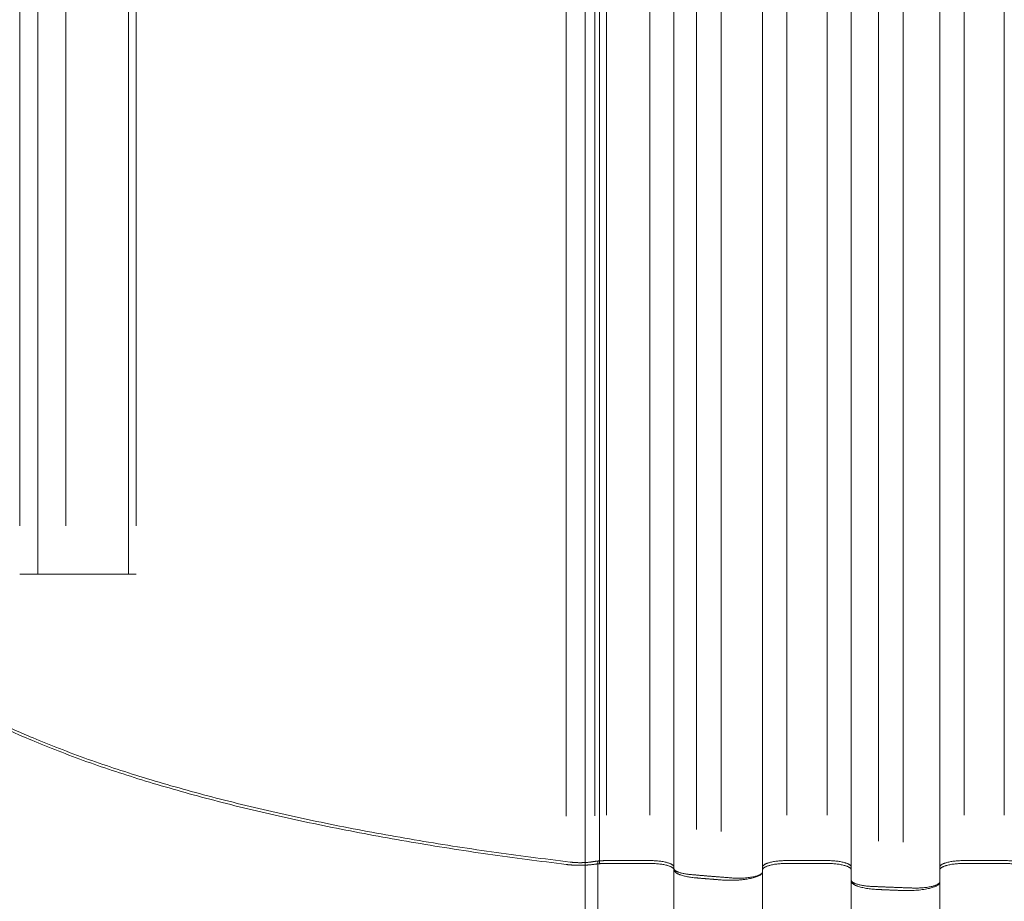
# Model space of a CAD drawing. Header units: millimetres. Extents: x 25069 to 61396, y 8621 to 21558.
# Tile 452 of 656: x 49998 to 50059, y 16120 to 16175. Entities that reach past the tile are written whole.
import ezdxf

# ---------------------------------------------------------------- set-up
doc = ezdxf.new("R2010")
doc.units = ezdxf.units.MM
doc.layers.add('10', color=7, linetype='Continuous')
doc.layers.add('dim', color=84, linetype='Continuous', lineweight=9)
doc.dimstyles.get("Standard").update_dxf_attribs({"dimtxt": 15, "dimasz": 5, "dimexe": 8, "dimexo": 5, "dimgap": 3, "dimtad": 0, "dimzin": 0, "dimdsep": 46, "dimtxsty": 'Standard', "dimblk": 'CLOSEDBLANK', "dimcen": 2, "dimclrd": 4, "dimclre": 3, "dimadec": 0, "dimazin": 0, "dimtfac": 1, "dimtofl": 0, "dimtmove": 0, "dimatfit": 3, "dimldrblk": 'CLOSEDBLANK', "dimfxl": 0, "dimtolj": 1, "dimtzin": 0, "dimarcsym": 0})

# ---------------------------------------------------------------- blocks, each defined once
blk = doc.blocks.new('_ClosedBlank')
at = {"color": 0, "linetype": 'ByBlock', "lineweight": -2}
for p, q in [((-1, 0.1667), (0, 0)), ((-1, 0.1667), (-1, -0.1667)), ((0, 0), (-1, -0.1667))]:
    blk.add_line(p, q, dxfattribs=at)
blk = doc.blocks.new('*D45')
at = {"layer": 'Defpoints', "color": 0, "lineweight": 18}
for p in [(49785.151, 16077.893), (49977.346, 16077.893), (50058.78, 15900.393)]:
    blk.add_point(p, dxfattribs=at)
at = {"layer": 'dim', "color": 4, "lineweight": -3}
for p, q in [((49785.151, 16077.893), (49785.151, 16087.893)), ((49785.151, 15910.393), (49785.151, 16067.893))]:
    blk.add_line(p, q, dxfattribs=at)
at = {"layer": 'dim', "color": 3, "lineweight": -2}
for p, q in [((49957.346, 16077.893), (49765.151, 16077.893)), ((50038.78, 15900.393), (49765.151, 15900.393))]:
    blk.add_line(p, q, dxfattribs=at)
at = {"layer": 'dim', "color": 4, "lineweight": -3, "xscale": 10, "yscale": 10, "zscale": 10}
for p, rotation in [((49785.151, 16077.893), 90), ((49785.151, 15900.393), 270)]:
    blk.add_blockref('_ClosedBlank', p, dxfattribs=dict(at, rotation=rotation))
at = {"layer": 'dim', "color": 0, "lineweight": 18, "insert": (49785.151, 16342.893), "char_height": 100, "attachment_point": 5, "rotation": 90}
blk.add_mtext('\\A1;177.50', dxfattribs=at)

msp = doc.modelspace()

# ---------------------------------------------------------------- linework, layer by layer
at = {"layer": '10', "color": 7, "linetype": 'Continuous', "lineweight": 15}
for p, q in [((50056.536, 16219.393), (50056.536, 16125.443)), ((50059.036, 16125.443), (50059.036, 16219.393)), ((50049.536, 16122.042), (50049.536, 16218.301)), ((50055.036, 16218.456), (50055.036, 16122.042)), ((50033.907, 16122.424), (50033.907, 16215.814)), ((50045.536, 16216.251), (50045.536, 16125.443)), ((50048.036, 16125.443), (50048.036, 16216.351)), ((50044.036, 16215.563), (50044.036, 16122.042)), ((50037.036, 16125.442), (50037.036, 16214.931)), ((49997.935, 16143.394), (49997.935, 16213.393)), ((49999.068, 16213.393), (49999.068, 16140.393)), ((50004.688, 16213.393), (50004.688, 16140.393)), ((50005.168, 16213.393), (50005.168, 16143.394)), ((50031.856, 16125.377), (50031.856, 16213.393)), ((50033.036, 16122.338), (50033.036, 16213.393)), ((50034.344, 16213.794), (50034.344, 16125.442)), ((50039.925, 16213.393), (50039.925, 16124.546)), ((50041.466, 16124.419), (50041.466, 16213.393)), ((50044.036, 16213.393), (50044.036, 16122.109)), ((50049.536, 16121.529), (50049.536, 16213.393)), ((50051.221, 16213.393), (50051.221, 16123.824)), ((50052.761, 16123.762), (50052.761, 16213.393)), ((50055.036, 16213.393), (50055.036, 16121.469)), ((50000.79, 16210.392), (50000.79, 16143.394)), ((50033.63, 16210.393), (50033.63, 16125.394)), ((50038.536, 16122.217), (50038.536, 16210.393)), ((50005.168, 16140.393), (49997.935, 16140.393)), ((50033.036, 16027.393), (50033.036, 16122.498)), ((50033.813, 16024.527), (50033.813, 16122.592)), ((50034.344, 16122.618), (50037.036, 16122.618)), ((50034.344, 16122.442), (50037.036, 16122.442)), ((50045.536, 16122.618), (50048.036, 16122.618)), ((50045.536, 16122.442), (50048.036, 16122.442)), ((50056.536, 16122.618), (50059.036, 16122.618)), ((50056.536, 16122.442), (50059.036, 16122.442)), ((50038.536, 16025.139), (50038.536, 16122.218)), ((50038.536, 16122.216), (50038.536, 16122.135)), ((50038.536, 16027.393), (50038.536, 16122.135)), ((50044.036, 16122.218), (50044.036, 16023.315)), ((50044.036, 16121.929), (50044.036, 16122.108)), ((50044.036, 16121.929), (50044.036, 16027.393)), ((50049.536, 16020.941), (50049.536, 16122.218)), ((50055.036, 16122.218), (50055.036, 16020.632)), ((50049.536, 16121.528), (50049.536, 16121.414)), ((50049.536, 16027.393), (50049.536, 16121.414)), ((50055.036, 16121.315), (50055.036, 16121.468)), ((50055.036, 16121.315), (50055.036, 16027.393))]:
    msp.add_line(p, q, dxfattribs=at)
for points, weights in [([(50032.098, 16122.524), (50003.707, 16125.92), (49986.786, 16132.91), (49986.786, 16141.241)], [1, 0.892635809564, 0.892635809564, 1]), ([(50031.856, 16122.376), (50003.605, 16125.788), (49986.786, 16132.761), (49986.786, 16141.064)], [1, 0.893263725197, 0.893263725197, 1]), ([(50033.63, 16122.393), (50033.071, 16122.312), (50032.436, 16122.306), (50031.856, 16122.376)], [1, 0.930781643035, 0.930781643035, 1]), ([(50032.098, 16122.524), (50032.573, 16122.467), (50033.091, 16122.478), (50033.527, 16122.553)], [1, 0.919030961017, 0.919030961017, 1]), ([(50033.527, 16122.553), (50033.772, 16122.596), (50034.052, 16122.618), (50034.344, 16122.618)], [1, 0.972537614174, 0.972537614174, 1]), ([(50034.344, 16122.442), (50034.093, 16122.442), (50033.85, 16122.425), (50033.63, 16122.393)], [1, 0.979597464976, 0.979597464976, 1]), ([(50037.036, 16122.618), (50037.915, 16122.618), (50038.536, 16122.452), (50038.536, 16122.216)], [1, 0.804737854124, 0.804737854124, 1]), ([(50038.536, 16122.047), (50038.522, 16122.279), (50037.903, 16122.442), (50037.036, 16122.442)], [1, 0.808675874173, 0.808675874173, 1]), ([(50044.036, 16122.216), (50044.036, 16122.452), (50044.658, 16122.618), (50045.536, 16122.618)], [1, 0.804737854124, 0.804737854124, 1]), ([(50045.536, 16122.442), (50044.658, 16122.442), (50044.036, 16122.275), (50044.036, 16122.04)], [1, 0.804737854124, 0.804737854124, 1]), ([(50048.036, 16122.618), (50048.915, 16122.618), (50049.536, 16122.452), (50049.536, 16122.216)], [1, 0.804737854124, 0.804737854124, 1]), ([(50049.536, 16122.04), (50049.536, 16122.275), (50048.915, 16122.442), (50048.036, 16122.442)], [1, 0.804737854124, 0.804737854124, 1]), ([(50055.036, 16122.216), (50055.036, 16122.452), (50055.658, 16122.618), (50056.536, 16122.618)], [1, 0.804737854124, 0.804737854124, 1]), ([(50056.536, 16122.442), (50055.658, 16122.442), (50055.036, 16122.275), (50055.036, 16122.04)], [1, 0.804737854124, 0.804737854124, 1]), ([(50059.036, 16122.618), (50059.915, 16122.618), (50060.536, 16122.452), (50060.536, 16122.216)], [1, 0.804737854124, 0.804737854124, 1]), ([(50060.536, 16122.04), (50060.536, 16122.275), (50059.915, 16122.442), (50059.036, 16122.442)], [1, 0.804737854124, 0.804737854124, 1]), ([(50038.536, 16122.135), (50038.536, 16121.954), (50038.932, 16121.808), (50039.571, 16121.752)], [1, 0.872880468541, 0.872880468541, 1]), ([(50039.925, 16121.545), (50039.08, 16121.618), (50038.551, 16121.809), (50038.536, 16122.047)], [1, 0.87520431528, 0.87520431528, 1]), ([(50042.121, 16121.543), (50041.267, 16121.609), (50040.417, 16121.679), (50039.571, 16121.752)], [1, 0.999898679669, 0.999898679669, 1]), ([(50044.036, 16121.931), (50044.036, 16121.54), (50042.866, 16121.306), (50041.466, 16121.418)], [1, 0.731876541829, 0.731876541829, 1]), ([(50042.121, 16121.543), (50043.167, 16121.462), (50044.036, 16121.637), (50044.036, 16121.929)], [1, 0.734258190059, 0.734258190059, 1]), ([(50041.466, 16121.418), (50040.951, 16121.459), (50040.437, 16121.501), (50039.925, 16121.545)], [1, 0.999962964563, 0.999962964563, 1]), ([(50049.536, 16121.414), (50049.536, 16121.209), (50050.033, 16121.052), (50050.791, 16121.018)], [1, 0.841780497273, 0.841780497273, 1]), ([(50051.221, 16120.823), (50050.204, 16120.866), (50049.536, 16121.076), (50049.536, 16121.352)], [1, 0.840551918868, 0.840551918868, 1]), ([(50055.036, 16121.292), (50055.036, 16120.943), (50054.053, 16120.713), (50052.761, 16120.761)], [1, 0.771109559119, 0.771109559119, 1]), ([(50053.341, 16120.917), (50054.305, 16120.883), (50055.036, 16121.055), (50055.036, 16121.315)], [1, 0.773030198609, 0.773030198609, 1]), ([(50053.341, 16120.917), (50052.489, 16120.947), (50051.639, 16120.98), (50050.791, 16121.018)], [1, 0.999905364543, 0.999905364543, 1]), ([(50052.761, 16120.761), (50052.247, 16120.78), (50051.733, 16120.801), (50051.221, 16120.823)], [1, 0.999965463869, 0.999965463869, 1])]:
    msp.add_rational_spline(points, weights, degree=3, dxfattribs=at)

# ---------------------------------------------------------------- dimensions: what is measured, and where the dimension line sits
at = {"layer": 'dim', "lineweight": 18}
dim = msp.add_linear_dim(base=(49785.151, 16077.893), p1=(50058.78, 15900.393), p2=(49977.346, 16077.893), angle=90, dimstyle='Standard', override={"dimscale": 2, "dimtxt": 50, "dimexe": 10, "dimexo": 10, "dimgap": 15, "dimlwd": 65533}, dxfattribs=at)
dim.commit()
dim.dimension.update_dxf_attribs({"geometry": '*D45', "text_midpoint": (49785.151, 16342.893), "dimtype": 160})

doc.saveas('drawing.dxf')
